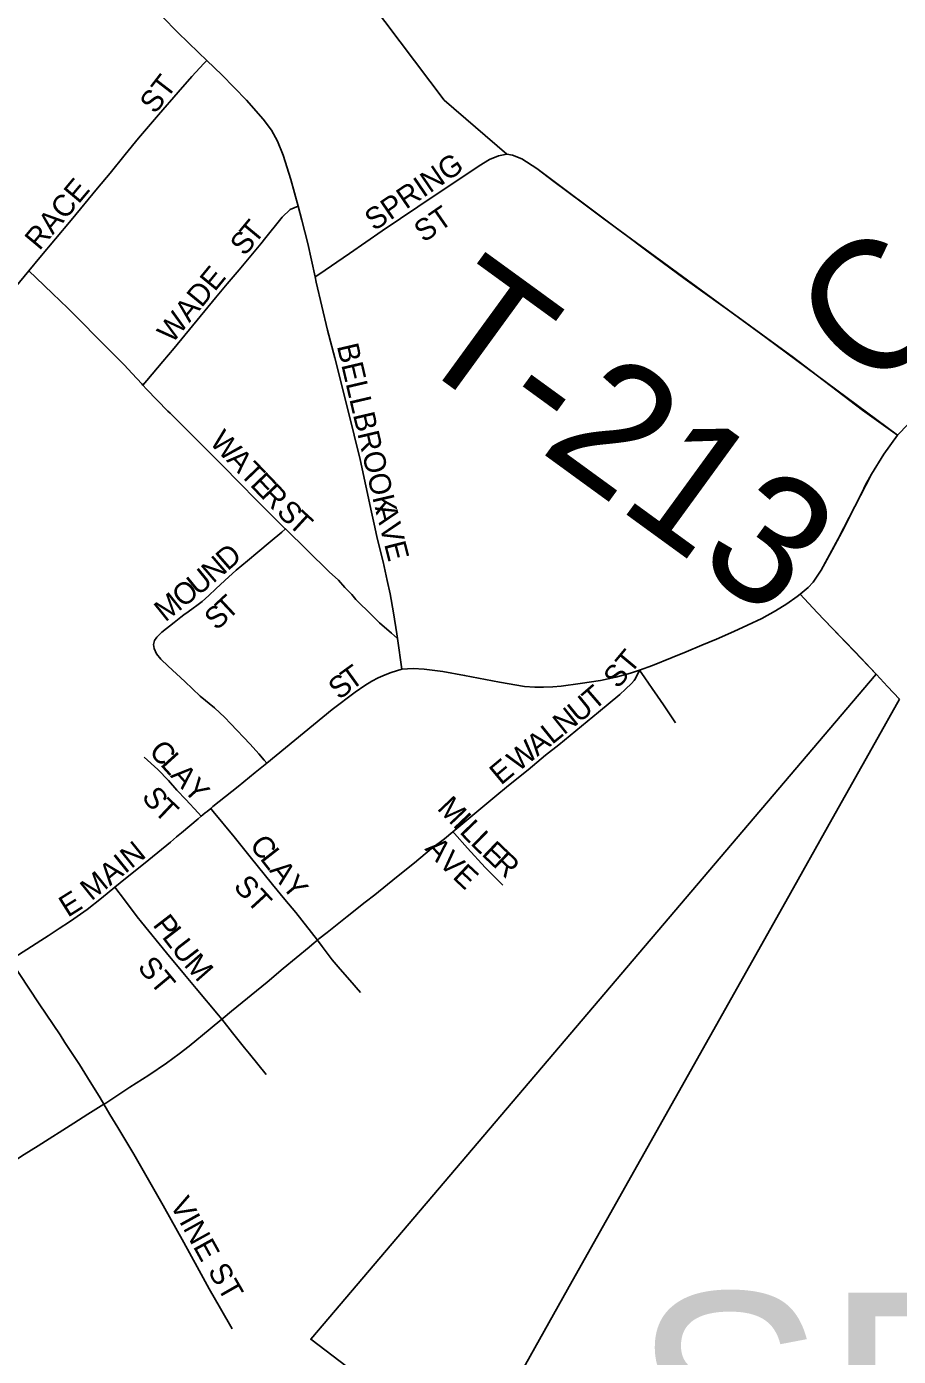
# Model space of a CAD drawing. Extents: x 1410790 to 1770854, y 448063 to 770588.
# Drawn here: x 1543606 to 1545628, y 588625 to 591709 of the extents above; entities that cross this region are included whole.
import ezdxf

# ---------------------------------------------------------------- set-up
doc = ezdxf.new("R2010")
doc.units = 0
for name, color, linetype in [('GM_X_City_Street', 7, 'Continuous'), ('GM_X_City_Street_Text', 7, 'Continuous'), ('GM_X_Corporation', 7, 'Continuous'), ('GM_X_Corporation_Text', 7, 'Continuous'), ('GM_X_County_Road', 7, 'Continuous'), ('GM_X_County_Road_Text', 7, 'Continuous'), ('GM_X_Township_Road', 7, 'Continuous'), ('GM_X_Township_Road_Text', 7, 'Continuous'), ('GM_X_US_Route', 7, 'Continuous')]:
    doc.layers.add(name, color=color, linetype=linetype)

msp = doc.modelspace()

# ---------------------------------------------------------------- linework, layer by layer
at = {"layer": 'GM_X_City_Street'}
for points in [[(1544024.3, 591630.1), (1544005.1, 591648.5), (1543957.6, 591695.5), (1543920.8, 591732.4), (1543839.8, 591813.5), (1543742.3, 591908.6)], [(1543611.4, 591142.3), (1543637.2, 591173.4), (1543709.8, 591259.6), (1543771.2, 591334.4), (1543800, 591369.2), (1543834.7, 591412.6), (1543866.3, 591450.1), (1543912.5, 591504.2), (1543957.7, 591556.9), (1543989.9, 591593.4), (1544017.8, 591623.3), (1544024.3, 591630.1)], [(1544236.2, 591292.6), (1544219.2, 591354.5), (1544201.4, 591410.4), (1544188.1, 591443.4), (1544174.4, 591468.8), (1544155.2, 591494.5), (1544116.3, 591538.4), (1544059.1, 591596.7), (1544024.3, 591630.1)], [(1544275.6, 591128.2), (1544284.2, 591134.1), (1544355.5, 591183), (1544431.1, 591235.3), (1544556.7, 591319.1), (1544627.1, 591366.9), (1544655.9, 591386.2), (1544679.7, 591400.4), (1544701, 591409), (1544720.5, 591413.2)], [(1543876.4, 590877.2), (1543885.6, 590888.2), (1543922.2, 590931.8), (1543949.1, 590962.8), (1544044.3, 591079.6), (1544071.8, 591112.6), (1544099.5, 591145), (1544122.4, 591172.7), (1544149.4, 591205), (1544161.3, 591219.9), (1544167.2, 591227.3), (1544186.7, 591251.5), (1544199.4, 591267.1), (1544218.1, 591284.7), (1544236.2, 591292.6)], [(1544275.6, 591128.2), (1544258.7, 591205.9), (1544245.1, 591259.8), (1544236.2, 591292.6)], [(1543405, 590854.1), (1543412.5, 590881.6), (1543423.4, 590904.5), (1543452, 590949), (1543505.8, 591014.6), (1543611.4, 591142.3)], [(1543876.4, 590877.2), (1543874, 590880.1), (1543851.6, 590904.5), (1543832.8, 590924.3), (1543800.8, 590956.3), (1543701.8, 591055.9), (1543666.4, 591090.1), (1543628.3, 591126.2), (1543611.4, 591142.3)], [(1544466.7, 590289.8), (1544465.1, 590300.4), (1544457.6, 590349), (1544449.3, 590393.5), (1544442.9, 590424.2), (1544433.4, 590467.8), (1544419.7, 590522.7), (1544413.9, 590547.8), (1544406.3, 590582.6), (1544380, 590705), (1544352.6, 590817.8), (1544321.6, 590940.6), (1544304.6, 591004.7), (1544278.1, 591116.4), (1544275.6, 591128.2)], [(1544206.7, 590543.7), (1544206, 590544.4), (1544148.7, 590601.6), (1544091.2, 590659.9), (1544070.7, 590680.8), (1544019.7, 590731.7), (1543939.2, 590812.4), (1543934.1, 590816.9), (1543884.3, 590867.9), (1543876.4, 590877.2)], [(1544163.3, 590000.3), (1544157.5, 590007.3), (1544145.2, 590022.5), (1544124.6, 590044.7), (1544079.2, 590092.8), (1544065.9, 590106.3), (1544042.1, 590128.6), (1544009.3, 590156.2), (1543973.4, 590190.3), (1543934.7, 590225.7), (1543917.9, 590241.5), (1543907.6, 590254.4), (1543902.1, 590266.2), (1543901.1, 590275.7), (1543903.3, 590285), (1543908.6, 590293.2), (1543920.3, 590304.8), (1543948.6, 590327.1), (1543963.9, 590339), (1543971.4, 590345), (1543980.8, 590351.6), (1543992.9, 590360.3), (1544001.5, 590366.5), (1544013.7, 590375.9), (1544029.4, 590389.5), (1544045.7, 590405.1), (1544066.2, 590424.2), (1544092.7, 590448.1), (1544118.6, 590469.8), (1544142.5, 590489.6), (1544171.5, 590514.1), (1544198.4, 590536.6), (1544206.7, 590543.7)], [(1544466.7, 590289.8), (1544452.5, 590302.3), (1544425.1, 590326.3), (1544397.6, 590352.9), (1544379.4, 590371.3), (1544370.3, 590380.5), (1544360.6, 590392.1), (1544344.9, 590408.4), (1544329.5, 590424.9), (1544308.1, 590444.7), (1544206.7, 590543.7)], [(1545027.8, 590216.5), (1545058, 590226.8), (1545103.9, 590246), (1545136.1, 590259), (1545172.1, 590274.1), (1545206.7, 590288.1), (1545246.4, 590305.6), (1545278.5, 590320.9), (1545311.5, 590336.5), (1545343.7, 590353.9), (1545369.4, 590370), (1545393.8, 590387.5), (1545400.5, 590392.7)], [(1544476.8, 590218.6), (1544466.7, 590289.8)], [(1544163.3, 590000.3), (1544315.1, 590124.7), (1544368.5, 590165.1), (1544390.8, 590180.9), (1544407.2, 590190.8), (1544421.6, 590198.4), (1544438.1, 590205.2), (1544452.2, 590211), (1544476.8, 590218.6)], [(1544476.8, 590218.6), (1544503.2, 590220.3), (1544528.2, 590218.9), (1544571.7, 590213.4), (1544622.4, 590204.2), (1544703, 590188.7), (1544761.2, 590178.5), (1544785.2, 590177.1), (1544805.4, 590176.8), (1544826.7, 590177.8), (1544846.5, 590179.2), (1544890.1, 590185), (1544937.3, 590192.2), (1544973, 590200.1), (1545006.9, 590209.3), (1545027.8, 590216.5)], [(1544595, 589841.5), (1544692.3, 589922.9), (1544724.2, 589949.2), (1544769.7, 589985.5), (1544809.9, 590019), (1544840.7, 590043.3), (1544932.8, 590118.8), (1544982.1, 590159.9), (1544995.8, 590171.9), (1545009.6, 590185.3), (1545015.5, 590192.2), (1545018.6, 590197.3), (1545027.8, 590216.5)], [(1545111.1, 590094.1), (1545083.9, 590135.7), (1545069.5, 590156.2), (1545057.3, 590173.5), (1545040.4, 590198.2), (1545027.8, 590216.5)], [(1544011.3, 589877.5), (1544004.2, 589885.3), (1543975.6, 589916.6), (1543954.8, 589938.3), (1543935.8, 589960.5), (1543910.7, 589985.9), (1543879.3, 590014.2)], [(1544033.5, 589895.7), (1544038.7, 589899.8), (1544096.8, 589946.6), (1544136.8, 589979.3), (1544163.3, 590000.3)], [(1544011.3, 589877.5), (1544015.4, 589880.9), (1544020.7, 589885.1), (1544024.9, 589888.8), (1544033.5, 589895.7)], [(1544280.8, 589590.2), (1544230.7, 589654.4), (1544205.4, 589684.6), (1544176.8, 589719.5), (1544125, 589783.5), (1544088.1, 589829.5), (1544039.3, 589888.7), (1544033.5, 589895.7)], [(1543811.4, 589713.1), (1543823.3, 589722.9), (1543890.3, 589776.1), (1543940.1, 589817.2), (1543954.1, 589829.4), (1543965.8, 589839.4), (1544004.5, 589871.8), (1544011.3, 589877.5)], [(1544280.8, 589590.2), (1544284.4, 589593.1), (1544303.6, 589608.2), (1544350.1, 589644.9), (1544391.5, 589677.9), (1544414.2, 589695.1), (1544464.6, 589735.9), (1544505.9, 589769.7), (1544545.8, 589802.8), (1544575.3, 589825), (1544595, 589841.5)], [(1544710.7, 589717.7), (1544693.2, 589735.8), (1544670.2, 589758.3), (1544628.8, 589803.3), (1544598.8, 589837.2), (1544595, 589841.5)], [(1543568.2, 589544), (1543618, 589575.8), (1543639.7, 589589.6), (1543656.7, 589600.5), (1543681.9, 589616.9), (1543706.2, 589632.6), (1543715.9, 589639.4), (1543731.1, 589650.2), (1543746.9, 589661.5), (1543780.2, 589687.5), (1543811.4, 589713.1)], [(1544059, 589407), (1544051.8, 589416), (1543999.4, 589477.8), (1543972.4, 589510.5), (1543930.6, 589560.7), (1543872.6, 589631.6), (1543862.9, 589644.5), (1543833.6, 589683.6), (1543811.4, 589713.1)], [(1544059, 589407), (1544062.2, 589409.5), (1544082, 589425.6), (1544164.3, 589493), (1544201.8, 589524.3), (1544261.5, 589574.2), (1544273.1, 589583.9), (1544280.8, 589590.2)], [(1544380.8, 589468.4), (1544356.3, 589497.1), (1544333.6, 589522.8), (1544315.5, 589544.6), (1544303.2, 589559.7), (1544291.8, 589575.1), (1544280.8, 589590.2)], [(1543785.8, 589209.7), (1543777, 589224.8), (1543747.9, 589271.8), (1543729.3, 589301.4), (1543695, 589353), (1543684.3, 589370.9), (1543635.3, 589442.5), (1543588.9, 589512.6), (1543568.2, 589544)], [(1543785.8, 589209.7), (1543789.9, 589212.4), (1543846.2, 589249), (1543890.1, 589277.3), (1543930.9, 589304.8), (1543960, 589326.4), (1543983.3, 589344.5), (1544032.2, 589384.8), (1544059, 589407)], [(1544162.2, 589278.2), (1544123.5, 589326.3), (1544111.8, 589340.7), (1544084.3, 589375.5), (1544059, 589407)], [(1543542.7, 589056.4), (1543565, 589070.1), (1543601.2, 589093), (1543633.3, 589113), (1543716.3, 589165.8), (1543748.5, 589186.2), (1543785.8, 589209.7)], [(1544083.5, 588689), (1544056.5, 588736), (1544030.1, 588781.2), (1544002.3, 588832.3), (1543971.2, 588888.6), (1543923.2, 588974.7), (1543855.4, 589094), (1543818, 589155.4), (1543799.4, 589186), (1543785.8, 589209.7)]]:
    msp.add_lwpolyline(points, dxfattribs=at)
at = {"layer": 'GM_X_Corporation'}
msp.add_lwpolyline([(1544334.9, 591856.5), (1544575.1, 591538.1), (1544720.5, 591413.2), (1544733.5, 591410.8), (1544755.4, 591401.8), (1544789.5, 591380.1), (1544977.7, 591239.1), (1545321.2, 590988.1), (1545626.1, 590761.3), (1545594.6, 590717.3), (1545566.1, 590670.5), (1545489, 590521.2), (1545449, 590447.9), (1545430.6, 590420.6), (1545419.3, 590408.1), (1545400.5, 590392.8), (1545439.9, 590350.3), (1545576.5, 590206.8), (1544265.3, 588664.6), (1544466.6, 588511.7)], dxfattribs=at)
at = {"layer": 'GM_X_County_Road'}
for points in [[(1545626.1, 590761.3), (1545675.4, 590812), (1545754.8, 590890.1), (1545815.2, 590945.8), (1545864.7, 590994.1), (1545960.6, 591088.7), (1546022.4, 591147.7), (1546051.7, 591173.3), (1546067.5, 591183.6), (1546076.4, 591187.7), (1546084.6, 591190.1), (1546092.8, 591191.9), (1546099.9, 591192.3), (1546110.2, 591191), (1546119.7, 591189.4), (1546142.1, 591180.8), (1546172.1, 591165.7), (1546201.4, 591150.9)], [(1545400.5, 590392.7), (1545419.3, 590408.1), (1545430.6, 590420.6), (1545449, 590447.9), (1545475.9, 590496.3), (1545497.1, 590536.6), (1545516.5, 590574.1), (1545536.5, 590614.8), (1545548.2, 590637.7), (1545553.7, 590648.9), (1545558.4, 590657), (1545566.1, 590670.5), (1545594.6, 590717.3), (1545626.1, 590761.3)], [(1545400.5, 590392.7), (1545439.9, 590350.4), (1545475.9, 590312.8), (1545527.9, 590258.6), (1545576.5, 590206.8)], [(1545576.5, 590206.8), (1545577.3, 590205.9), (1545602.7, 590178.8), (1545630.6, 590149)]]:
    msp.add_lwpolyline(points, dxfattribs=at)
at = {"layer": 'GM_X_Township_Road'}
msp.add_lwpolyline([(1544720.5, 591413.2), (1544733.5, 591410.8), (1544755.4, 591401.8), (1544789.5, 591380.1), (1544829.3, 591349.8), (1544862.6, 591324.6), (1544895.5, 591300.5), (1544945.5, 591262.9), (1544995, 591226.4), (1545044.6, 591189), (1545134, 591123.2), (1545256.6, 591034.6), (1545314.3, 590993.2), (1545381.7, 590943.7), (1545545.1, 590819), (1545626.1, 590761.3)], dxfattribs=at)
at = {"layer": 'GM_X_US_Route'}
msp.add_lwpolyline([(1544742.1, 588567.4), (1544871.6, 588799.3), (1545190.2, 589365.2), (1545367.3, 589679.6), (1545474.9, 589871.2), (1545574.7, 590048.4), (1545630.6, 590149)], dxfattribs=at)

# ---------------------------------------------------------------- texts
at = {"layer": 'GM_X_City_Street_Text'}
for s, rotation, p in [('ST', 52.4318, (1543904.4, 591504.2)), ('SPRING', 34.3331, (1544412.7, 591233.5)), ('RACE', 50.0403, (1543636.2, 591187.6)), ('ST', 34.6908, (1544527.4, 591206.7)), ('T', 50.3624, (1544135.4, 591202.2)), ('S', 49.0891, (1544111.6, 591174.7)), ('WADE', 50.7091, (1543944.1, 590971.9)), ('BELLBROOK', 283.2008, (1544325.8, 590968.2)), ('W', 313.6921, (1544028.7, 590743.7)), ('A', 313.7013, (1544068.2, 590702.4)), ('T', 313.7055, (1544098.6, 590670.5)), ('E', 313.6768, (1544122.9, 590645.1)), ('R', 313.6947, (1544147.2, 590619.6)), ('S', 314.2659, (1544184.1, 590581)), ('T', 317.3885, (1544210.8, 590553.7)), ('A', 284.1211, (1544413.8, 590594.3)), ('V', 284.1105, (1544424.5, 590551.6)), ('E', 284.2963, (1544435.3, 590508.8)), ('N', 40.795, (1544039.2, 590416.1)), ('D', 41.1934, (1544072.8, 590445.1)), ('U', 39.0729, (1544003.8, 590387.3)), ('O', 38.6735, (1543969.2, 590359.6)), ('M', 38.6826, (1543928, 590326.6)), ('T', 43.0373, (1544073.5, 590330.7)), ('S', 42.3233, (1544047, 590306.6)), ('ST', 50.1873, (1544978.2, 590171.3)), ('S', 39.6709, (1544332.3, 590145.8)), ('T', 35.7441, (1544358.7, 590167.8)), ('T', 40.8405, (1544922.5, 590121.2)), ('U', 39.0888, (1544887.1, 590092.3)), ('N', 38.8373, (1544852.6, 590064.6)), ('L', 38.8645, (1544825.2, 590042.5)), ('C', 312.2255, (1543888, 590026.3)), ('W', 38.841, (1544746.4, 589979)), ('A', 38.8336, (1544790.9, 590014.9)), ('L', 312.2167, (1543914.7, 589997)), ('A', 312.2098, (1543938.3, 589970.9)), ('E', 39.8092, (1544706.6, 589948.1)), ('Y', 312.2206, (1543967.9, 589938.3)), ('S', 307.0447, (1543871.7, 589922.4)), ('M', 313.4929, (1544556.7, 589894.5)), ('T', 316.715, (1543899.1, 589887.5)), ('I', 313.4853, (1544593, 589856.2)), ('L', 313.88, (1544608.4, 589840)), ('L', 315.7044, (1544634, 589813.4)), ('MAIN', 38.8876, (1543756.6, 589679.9)), ('C', 308.0113, (1544121.7, 589810.2)), ('L', 308.0261, (1544146.1, 589779)), ('A', 312.6192, (1544528.4, 589801.2)), ('V', 314.9356, (1544559.7, 589767.3)), ('E', 316.4315, (1544659.7, 589788.3)), ('R', 316.458, (1544685.2, 589764.1)), ('ST', 312.5121, (1544084.2, 589713.1)), ('A', 308.0197, (1544167.8, 589751.3)), ('Y', 310.0139, (1544196.1, 589715.1)), ('E', 316.9006, (1544592.2, 589734.9)), ('E', 32.1529, (1543702, 589641.9)), ('P', 307.5803, (1543897.4, 589625.3)), ('L', 307.5694, (1543918.8, 589597.4)), ('U', 307.5693, (1543940.3, 589569.5)), ('M', 311.3418, (1543969.4, 589531.9)), ('ST', 309.8127, (1543861.8, 589526.6)), ('VINE', 298.8822, (1543937.7, 588977.4)), ('ST', 299.7491, (1544025.6, 588823.5))]:
    msp.add_text(s, height=50, rotation=rotation, dxfattribs=at).set_placement(p)
at = {"layer": 'GM_X_Corporation_Text'}
msp.add_text('SPRING', height=500, rotation=0, dxfattribs=at).set_placement((1545011.5, 588272.3))
at = {"layer": 'GM_X_County_Road_Text'}
msp.add_text('C', height=300, rotation=44.5462, dxfattribs=at).set_placement((1545571.9, 590850))
at = {"layer": 'GM_X_Township_Road_Text'}
msp.add_text('T-213', height=300, rotation=323.9535, dxfattribs=at).set_placement((1544486.6, 590949))

doc.saveas('drawing.dxf')
